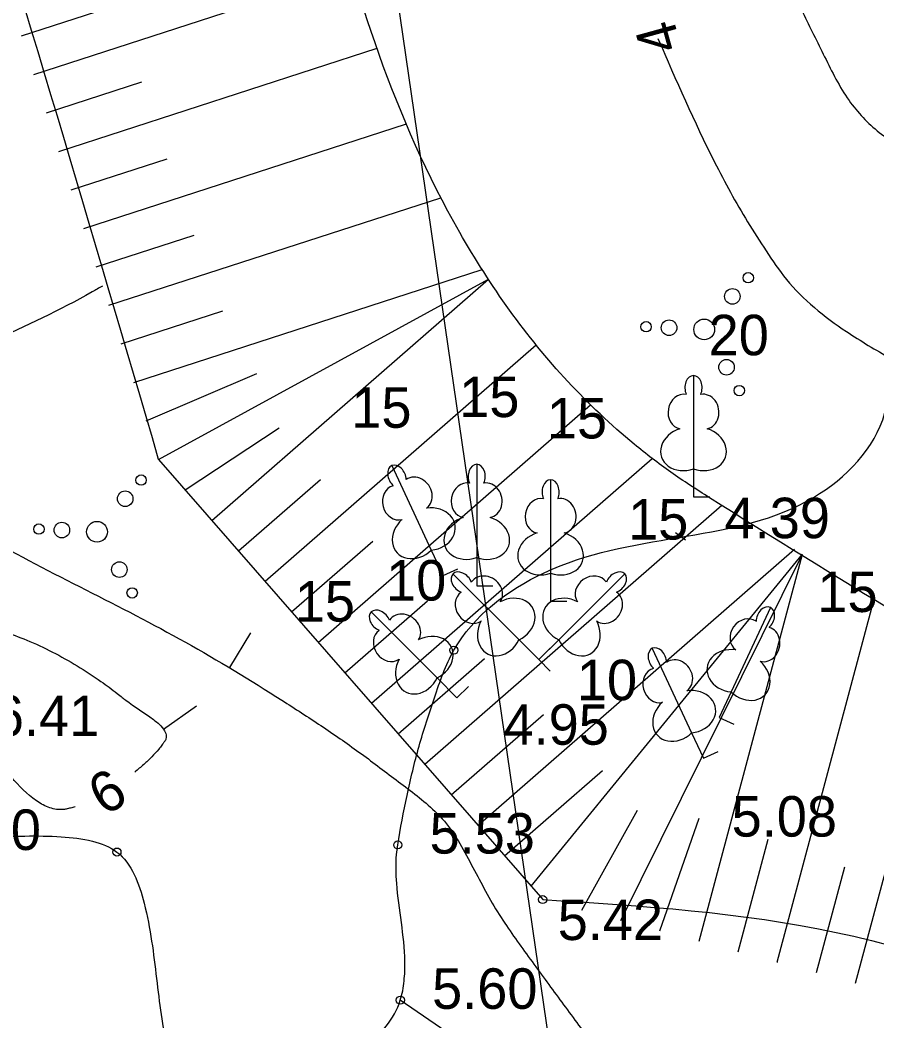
# Model space of a CAD drawing. Extents: x 519536 to 519949, y 326041 to 326519.
# Drawn here: x 519626.55 to 519637.13, y 326381.46 to 326393.82 of the extents above; entities that cross this region are included whole.
import ezdxf

# ---------------------------------------------------------------- set-up
doc = ezdxf.new("R2010")
doc.units = 0
for name, color, linetype in [('APGR_SARK_####_####_#', 7, 'Continuous'), ('RELJ_AATZ_####_TKST_#', 7, 'Continuous'), ('RELJ_ELEM_####_####_#', 7, 'Continuous'), ('RELJ_HORZ_####_TKST_#', 7, 'Continuous'), ('RELJ_HORZ_PAMT_####_#', 7, 'Continuous'), ('RELJ_HORZ_RESN_####_#', 7, 'Continuous'), ('RELJ_NOGA_####_####_#', 7, 'Continuous'), ('RELJ_NOGL_####_####_#', 7, 'Continuous'), ('TERT_DIAM_####_TKST_#', 7, 'Continuous'), ('TERT_ELEM_####_####_#', 7, 'Continuous'), ('TERT_KONT_####_####_#', 7, 'Continuous')]:
    doc.layers.add(name, color=color, linetype=linetype)

msp = doc.modelspace()

# ---------------------------------------------------------------- linework, layer by layer
at = {"layer": 'APGR_SARK_####_####_#'}
msp.add_line((519627.524, 326419.488), (519634.774, 326369.546), dxfattribs=at)
at = {"layer": 'RELJ_ELEM_####_####_#'}
for centre in [(519631.908, 326386.037), (519631.215, 326383.631), (519627.746, 326383.543), (519633.005, 326382.956), (519631.246, 326381.713)]:
    msp.add_circle(centre, 0.05, dxfattribs=at)
at = {"layer": 'RELJ_HORZ_PAMT_####_#'}
for p, q in [((519634.645, 326387.49), (519634.768, 326387.399)), ((519629.396, 326386.251), (519629.136, 326385.824))]:
    msp.add_line(p, q, dxfattribs=at)
for points in [[(519634.959, 326396.726), (519635.27, 326396.007), (519635.709, 326395.026), (519636.217, 326393.916), (519636.488, 326393.368), (519636.789, 326392.829), (519637.163, 326392.433), (519637.619, 326392.117), (519638.078, 326391.821), (519638.556, 326391.553), (519639.534, 326391.053), (519640.484, 326390.522), (519641.341, 326389.865), (519641.733, 326389.465), (519642.116, 326389.058), (519642.497, 326388.65), (519642.883, 326388.246), (519643.457, 326387.684), (519643.897, 326387.435), (519644.43, 326387.35), (519644.687, 326387.374), (519644.944, 326387.423), (519645.434, 326387.635), (519645.95, 326388.042), (519646.447, 326388.48), (519646.946, 326388.918), (519647.469, 326389.321), (519647.489, 326389.335)], [(519627.567, 326390.536), (519627.439, 326390.463), (519626.198, 326389.853), (519625.058, 326389.287), (519624.874, 326389.151), (519624.795, 326389.064), (519624.721, 326388.967), (519624.639, 326388.783), (519624.643, 326388.596), (519624.9, 326388.196), (519625.507, 326387.801), (519626.121, 326387.441), (519627.362, 326386.783), (519628.592, 326386.136), (519629.784, 326385.418), (519630.266, 326385.105), (519630.736, 326384.778), (519631.195, 326384.434), (519631.645, 326384.073), (519631.868, 326383.825), (519632.043, 326383.538), (519632.202, 326383.243), (519632.36, 326382.949), (519632.536, 326382.666), (519632.896, 326382.158), (519633.264, 326381.656), (519633.633, 326381.154), (519633.994, 326380.647), (519634.551, 326379.835), (519635.084, 326379.012), (519635.594, 326378.171), (519636.084, 326377.305), (519636.182, 326376.913), (519636.178, 326376.707), (519636.157, 326376.505), (519636.056, 326376.085), (519635.954, 326375.889), (519635.802, 326375.707), (519635.638, 326375.575), (519635.465, 326375.464), (519635.086, 326375.33), (519634.285, 326375.272), (519633.473, 326375.277), (519633.087, 326375.223), (519632.727, 326375.088), (519632.132, 326374.64), (519631.848, 326374.25), (519631.611, 326373.838), (519631.248, 326372.965), (519630.793, 326371.1), (519630.353, 326369.239), (519630.204, 326368.798), (519630.11, 326368.584), (519630.01, 326368.37), (519629.786, 326367.959), (519629.515, 326367.575), (519628.999, 326367.103), (519628.235, 326366.707), (519627.434, 326366.463), (519625.042, 326366.078), (519622.618, 326365.897), (519620.206, 326365.982), (519619.61, 326366.058), (519619.019, 326366.149), (519617.849, 326366.397), (519616.935, 326366.637)]]:
    msp.add_spline(points, degree=3, dxfattribs=at)
at = {"layer": 'RELJ_HORZ_RESN_####_#'}
msp.add_line((519628.321, 326385.06), (519628.727, 326385.351), dxfattribs=at)
for points in [[(519634.429, 326393.594), (519635.128, 326392.068), (519635.536, 326391.329), (519635.765, 326390.97), (519636.015, 326390.619), (519636.757, 326389.974), (519637.302, 326389.641)], [(519627.228, 326384.103), (519627.173, 326384.087), (519627.146, 326384.08), (519627.12, 326384.074), (519627.08, 326384.068), (519627.039, 326384.067), (519626.958, 326384.078), (519626.797, 326384.147), (519626.477, 326384.429), (519626.162, 326384.814), (519626.008, 326385.012), (519625.931, 326385.106), (519625.874, 326385.173), (519625.855, 326385.195), (519625.808, 326385.253), (519625.762, 326385.319), (519625.679, 326385.463), (519625.558, 326385.779), (519625.524, 326386.065), (519625.55, 326386.174), (519625.574, 326386.216), (519625.59, 326386.233), (519625.599, 326386.24), (519625.608, 326386.247), (519625.651, 326386.273), (519625.698, 326386.293), (519625.802, 326386.321), (519626.046, 326386.324), (519626.631, 326386.162), (519627.255, 326385.843), (519627.549, 326385.651), (519627.75, 326385.502), (519627.812, 326385.452), (519627.854, 326385.42), (519628.196, 326385.181), (519628.333, 326385.042), (519628.355, 326384.974), (519628.351, 326384.941), (519628.345, 326384.925), (519628.34, 326384.917), (519628.335, 326384.909)], [(519628.335, 326384.909), (519628.327, 326384.897), (519628.319, 326384.886), (519628.302, 326384.863), (519628.264, 326384.816), (519628.177, 326384.72), (519628.077, 326384.625), (519627.966, 326384.531)]]:
    msp.add_spline(points, degree=3, dxfattribs=at)
at = {"layer": 'RELJ_NOGA_####_####_#'}
for p, q in [((519626.72, 326393.151), (519630.656, 326394.427)), ((519626.565, 326393.627), (519627.753, 326394.012)), ((519627.028, 326392.2), (519630.96, 326393.475)), ((519626.874, 326392.676), (519628.052, 326393.058)), ((519627.336, 326391.249), (519631.321, 326392.54)), ((519627.182, 326391.725), (519628.367, 326392.109)), ((519627.644, 326390.298), (519631.748, 326391.628)), ((519627.49, 326390.773), (519628.701, 326391.166)), ((519627.953, 326389.346), (519632.256, 326390.741)), ((519628.261, 326388.395), (519632.334, 326390.62)), ((519628.918, 326387.641), (519632.334, 326390.62)), ((519627.799, 326389.822), (519629.056, 326390.23)), ((519629.576, 326386.888), (519632.925, 326389.809)), ((519628.107, 326388.871), (519629.474, 326389.457)), ((519630.233, 326386.134), (519633.596, 326389.068)), ((519628.59, 326388.018), (519629.75, 326388.784)), ((519628.261, 326388.395), (519633.005, 326382.956)), ((519630.89, 326385.381), (519634.358, 326388.405)), ((519629.247, 326387.265), (519630.259, 326388.147)), ((519631.548, 326384.627), (519635.218, 326387.829)), ((519629.904, 326386.511), (519630.908, 326387.386)), ((519632.205, 326383.873), (519636.115, 326387.284)), ((519632.862, 326383.12), (519636.215, 326387.223)), ((519633.971, 326382.698), (519636.215, 326387.223)), ((519634.937, 326382.44), (519636.215, 326387.223)), ((519630.562, 326385.757), (519631.583, 326386.648)), ((519635.903, 326382.182), (519637.105, 326386.682)), ((519636.87, 326381.924), (519637.996, 326386.141)), ((519631.219, 326385.004), (519632.286, 326385.934)), ((519631.876, 326384.25), (519633.013, 326385.242)), ((519632.534, 326383.497), (519633.742, 326384.551)), ((519633.488, 326382.827), (519634.178, 326384.062)), ((519634.454, 326382.569), (519634.938, 326383.961)), ((519635.42, 326382.311), (519635.792, 326383.704)), ((519636.387, 326382.053), (519636.736, 326383.361)), ((519633.005, 326382.956), (519633.005, 326382.957)), ((519633.488, 326382.827), (519633.488, 326382.827)), ((519633.971, 326382.698), (519633.971, 326382.699)), ((519634.454, 326382.569), (519634.454, 326382.569)), ((519634.937, 326382.44), (519634.938, 326382.441)), ((519635.42, 326382.311), (519635.42, 326382.311)), ((519635.903, 326382.182), (519635.904, 326382.183)), ((519636.387, 326382.053), (519636.387, 326382.053)), ((519636.87, 326381.924), (519636.87, 326381.925))]:
    msp.add_line(p, q, dxfattribs=at)
for points in [[(519628.261, 326388.395), (519622.812, 326405.21), (519622.637, 326405.64), (519621.948, 326407.009), (519621.734, 326407.884), (519621.816, 326408.278), (519621.921, 326408.461), (519621.992, 326408.547), (519622.033, 326408.59), (519622.076, 326408.631), (519622.506, 326408.977), (519623.9, 326409.645), (519625.924, 326409.936), (519628.024, 326409.959), (519629.063, 326410.013), (519629.574, 326410.075), (519630.075, 326410.17), (519630.688, 326410.291), (519631.302, 326410.386), (519632.526, 326410.572), (519633.74, 326410.875), (519634.342, 326411.118), (519634.641, 326411.27), (519634.79, 326411.355), (519634.865, 326411.4), (519634.939, 326411.446), (519635.247, 326411.711), (519635.403, 326412.007), (519635.337, 326412.681), (519634.225, 326414.257), (519632.836, 326415.954), (519632.422, 326416.779), (519632.401, 326417.553), (519632.586, 326418.147), (519632.784, 326418.739), (519633.003, 326419.328), (519633.251, 326419.914)], [(519633.005, 326382.956), (519639.907, 326381.113), (519643.418, 326377.883), (519651.003, 326389.626), (519657.231, 326401.681), (519665.468, 326403.519), (519679.321, 326396.739), (519683.853, 326390.018), (519690.141, 326388.505), (519700.416, 326393.799)]]:
    msp.add_spline(points, degree=3, dxfattribs=at)
at = {"layer": 'RELJ_NOGL_####_####_#'}
msp.add_spline([(519639.78, 326385.057), (519635.066, 326387.921), (519634.587, 326388.237), (519634.136, 326388.582), (519633.316, 326389.356), (519631.981, 326391.198), (519630.325, 326395.728), (519629.637, 326400.761), (519629.512, 326403.233), (519629.479, 326404.416), (519629.457, 326405.549), (519629.477, 326405.987), (519629.564, 326406.426), (519629.73, 326406.864), (519629.848, 326407.083), (519629.99, 326407.301), (519630.588, 326407.948), (519631.268, 326408.392), (519632.778, 326408.92), (519634.326, 326409.392), (519635.055, 326409.764), (519635.398, 326410.013), (519635.722, 326410.313), (519636.632, 326411.369), (519637.192, 326412.438), (519636.96, 326413.387), (519636.101, 326414.338), (519635.165, 326415.292), (519634.839, 326415.771), (519634.7, 326416.251), (519634.686, 326416.648), (519634.686, 326417.075), (519634.754, 326417.984), (519634.953, 326418.909), (519635.336, 326419.778)], degree=3, dxfattribs=at)
at = {"layer": 'TERT_ELEM_####_####_#'}
for p, q in [((519634.868, 326388.277), (519634.868, 326387.93)), ((519634.868, 326387.93), (519635.068, 326387.93)), ((519631.628, 326387.272), (519631.775, 326386.958)), ((519632.19, 326387.181), (519632.19, 326386.834)), ((519631.775, 326386.958), (519631.956, 326387.043)), ((519633.103, 326386.989), (519633.103, 326386.642)), ((519632.19, 326386.834), (519632.39, 326386.834)), ((519633.103, 326386.642), (519633.303, 326386.642)), ((519632.713, 326386.165), (519632.958, 326385.92)), ((519633.203, 326386.165), (519632.958, 326385.92)), ((519632.958, 326385.92), (519633.099, 326386.061)), ((519632.958, 326385.92), (519633.099, 326385.779)), ((519631.701, 326385.694), (519631.946, 326385.449)), ((519631.946, 326385.449), (519632.087, 326385.59)), ((519635.332, 326385.521), (519635.185, 326385.207)), ((519635.185, 326385.207), (519635.366, 326385.122)), ((519634.845, 326385.015), (519634.992, 326384.701)), ((519634.992, 326384.701), (519635.173, 326384.786))]:
    msp.add_line(p, q, dxfattribs=at)
for points in [[(519634.868, 326389.43), (519634.868, 326388.277)], [(519634.958, 326389.198), (519634.957, 326389.199)], [(519631.141, 326388.317), (519631.628, 326387.272)], [(519632.19, 326388.334), (519632.19, 326387.181)], [(519631.32, 326388.145), (519631.319, 326388.145)], [(519633.103, 326388.142), (519633.103, 326386.989)], [(519632.28, 326388.102), (519632.279, 326388.103)], [(519633.193, 326387.91), (519633.192, 326387.911)], [(519631.897, 326386.981), (519632.713, 326386.165)], [(519632.125, 326386.88), (519632.124, 326386.88)], [(519634.019, 326386.981), (519633.203, 326386.165)], [(519633.918, 326386.753), (519633.918, 326386.754)], [(519630.885, 326386.51), (519631.701, 326385.694)], [(519635.819, 326386.566), (519635.332, 326385.521)], [(519631.113, 326386.409), (519631.112, 326386.409)], [(519635.802, 326386.318), (519635.801, 326386.319)], [(519634.358, 326386.06), (519634.845, 326385.015)], [(519634.537, 326385.888), (519634.536, 326385.888)]]:
    msp.add_lwpolyline(points, dxfattribs=at)
for centre, radius in [((519635.544, 326390.639), 0.064), ((519635.348, 326390.408), 0.096), ((519634.282, 326390.034), 0.064), ((519634.566, 326390.021), 0.096), ((519635, 326390), 0.128), ((519635.276, 326389.533), 0.096), ((519635.434, 326389.244), 0.064), ((519628.044, 326388.139), 0.064), ((519627.848, 326387.908), 0.096), ((519627.066, 326387.521), 0.096), ((519627.5, 326387.5), 0.128), ((519626.782, 326387.534), 0.064), ((519627.776, 326387.033), 0.096), ((519627.934, 326386.744), 0.064)]:
    msp.add_circle(centre, radius, dxfattribs=at)
for centre, major_axis, ratio, start_param, end_param in [((519634.868, 326389.28), (0, -0.15), 0.707107, 3.14537, 5.287485), ((519634.868, 326389.28), (0, -0.15), 0.707107, 0.995701, 3.137816), ((519634.74, 326388.985), (-0.039, -0.212), 0.861323, 3.141593, 6.283185), ((519634.996, 326388.985), (0.039, -0.212), 0.861323, 0, 3.141593), ((519634.778, 326388.523), (0.307, 0.095), 0.814445, 1.570796, 4.752015), ((519634.958, 326388.523), (-0.307, 0.095), 0.814445, 1.531171, 4.712389), ((519631.205, 326388.182), (0.063, -0.136), 0.707107, 3.14537, 5.287485), ((519631.204, 326388.181), (0.063, -0.136), 0.707107, 0.995701, 3.137816), ((519632.19, 326388.184), (0, -0.15), 0.707107, 3.14537, 5.287485), ((519632.19, 326388.184), (0, -0.15), 0.707107, 0.995701, 3.137816), ((519631.445, 326387.969), (0.125, -0.176), 0.861323, 0, 3.141593), ((519632.062, 326387.889), (-0.039, -0.212), 0.861323, 3.141593, 6.283185), ((519632.318, 326387.889), (0.039, -0.212), 0.861323, 0, 3.141593), ((519633.103, 326387.992), (0, -0.15), 0.707107, 3.14537, 5.287485), ((519633.103, 326387.992), (0, -0.15), 0.707107, 0.995701, 3.137816), ((519631.213, 326387.86), (0.055, -0.209), 0.861323, 3.141593, 6.283185), ((519632.975, 326387.697), (-0.039, -0.212), 0.861323, 3.141593, 6.283185), ((519633.231, 326387.697), (0.039, -0.212), 0.861323, 0, 3.141593), ((519631.606, 326387.533), (-0.318, -0.043), 0.814445, 1.531171, 4.712389), ((519631.443, 326387.458), (0.238, 0.216), 0.814445, 1.570796, 4.752015), ((519632.1, 326387.427), (0.307, 0.095), 0.814445, 1.570796, 4.752015), ((519632.28, 326387.427), (-0.307, 0.095), 0.814445, 1.531171, 4.712389), ((519633.013, 326387.235), (0.307, 0.095), 0.814445, 1.570796, 4.752015), ((519633.193, 326387.235), (-0.307, 0.095), 0.814445, 1.531171, 4.712389), ((519632.003, 326386.874), (0.106, -0.106), 0.707107, 0.995701, 3.137816), ((519633.913, 326386.874), (-0.106, -0.106), 0.707107, 3.14537, 5.287485), ((519632.004, 326386.875), (0.106, -0.106), 0.707107, 3.14537, 5.287485), ((519632.303, 326386.757), (0.178, -0.123), 0.861323, 6.283185, 9.424778), ((519633.613, 326386.757), (-0.178, -0.123), 0.861323, 3.141593, 6.283185), ((519633.912, 326386.875), (-0.106, -0.106), 0.707107, 0.995701, 3.137816), ((519632.121, 326386.575), (0.123, -0.178), 0.861323, 3.141593, 6.283185), ((519633.795, 326386.575), (-0.123, -0.178), 0.861323, 6.283185, 9.424778), ((519632.602, 326386.403), (-0.284, -0.15), 0.814445, 1.531171, 4.712389), ((519633.314, 326386.403), (0.284, -0.15), 0.814445, 1.570796, 4.752015), ((519630.992, 326386.404), (0.106, -0.106), 0.707107, 3.14537, 5.287485), ((519630.991, 326386.403), (0.106, -0.106), 0.707107, 0.995701, 3.137816), ((519631.291, 326386.286), (0.178, -0.123), 0.861323, 6.283185, 9.424778), ((519635.756, 326386.43), (-0.063, -0.136), 0.707107, 3.14537, 5.287485), ((519635.755, 326386.431), (-0.063, -0.136), 0.707107, 0.995701, 3.137816), ((519632.475, 326386.276), (0.15, 0.284), 0.814445, 1.570796, 4.752015), ((519633.441, 326386.276), (-0.15, 0.284), 0.814445, 1.531171, 4.712389), ((519635.515, 326386.218), (-0.125, -0.176), 0.861323, 3.141593, 6.283185), ((519631.109, 326386.104), (0.123, -0.178), 0.861323, 3.141593, 6.283185), ((519635.747, 326386.109), (-0.055, -0.209), 0.861323, 0, 3.141593), ((519631.59, 326385.932), (-0.284, -0.15), 0.814445, 1.531171, 4.712389), ((519634.422, 326385.925), (0.063, -0.136), 0.707107, 3.14537, 5.287485), ((519634.421, 326385.924), (0.063, -0.136), 0.707107, 0.995701, 3.137816), ((519635.354, 326385.782), (0.318, -0.043), 0.814445, 1.570796, 4.752015), ((519631.463, 326385.805), (0.15, 0.284), 0.814445, 1.570796, 4.752015), ((519634.662, 326385.712), (0.125, -0.176), 0.861323, 0, 3.141593), ((519635.517, 326385.707), (-0.238, 0.216), 0.814445, 1.531171, 4.712389), ((519634.43, 326385.603), (0.055, -0.209), 0.861323, 3.141593, 6.283185), ((519634.823, 326385.276), (-0.318, -0.043), 0.814445, 1.531171, 4.712389), ((519634.66, 326385.201), (0.238, 0.216), 0.814445, 1.570796, 4.752015)]:
    msp.add_ellipse(centre, major_axis=major_axis, ratio=ratio, start_param=start_param, end_param=end_param, dxfattribs=at)
at = {"layer": 'TERT_KONT_####_####_#'}
msp.add_line((519640.6, 326375.326), (519631.246, 326381.713), dxfattribs=at)
for points in [[(519617.458, 326408.853), (519614.406, 326408.421), (519613.425, 326408.287), (519612.935, 326408.209), (519612.691, 326408.164), (519612.446, 326408.112), (519612.195, 326407.934), (519612.05, 326407.611), (519611.983, 326407.242), (519611.962, 326406.931), (519612.022, 326406.495), (519612.212, 326406.065), (519612.91, 326405.218), (519615.027, 326403.551), (519617.072, 326401.861), (519617.681, 326400.987), (519617.806, 326400.081), (519617.632, 326399.669), (519617.334, 326399.244), (519617.028, 326398.808), (519616.827, 326398.364), (519616.67, 326397.679), (519616.553, 326396.945), (519616.589, 326395.862), (519616.631, 326395.694), (519616.687, 326395.531), (519617.235, 326394.482), (519617.976, 326393.521), (519619.807, 326391.769), (519621.72, 326390.081), (519622.563, 326389.2), (519623.255, 326388.264), (519623.656, 326387.3), (519623.912, 326386.211), (519624.184, 326385.124), (519624.631, 326384.166), (519625.267, 326383.787), (519626.155, 326383.728), (519627.059, 326383.732), (519627.444, 326383.678), (519627.746, 326383.543), (519628.081, 326382.913), (519628.235, 326381.979), (519628.375, 326381.094), (519628.493, 326380.782), (519628.671, 326380.615), (519628.921, 326380.569), (519629.257, 326380.576), (519630.055, 326380.748), (519630.805, 326381.127), (519631.246, 326381.713), (519631.293, 326381.95), (519631.303, 326382.19), (519631.26, 326382.673), (519631.202, 326383.156), (519631.2, 326383.513), (519631.215, 326383.631), (519631.33, 326384.243), (519631.478, 326384.85), (519631.668, 326385.449), (519631.908, 326386.037), (519633.023, 326386.993), (519634.679, 326387.43), (519636.274, 326387.881), (519637.205, 326388.884), (519637.297, 326389.248), (519637.376, 326389.616), (519637.495, 326390.362), (519637.585, 326391.875), (519637.494, 326393.388), (519637.245, 326394.868), (519636.946, 326396.104), (519636.617, 326397.338), (519636.287, 326398.572), (519635.986, 326399.809), (519635.636, 326401.492), (519635.353, 326403.202), (519635.177, 326404.912), (519635.14, 326405.758), (519635.137, 326406.178), (519635.144, 326406.594), (519635.346, 326407.323), (519635.839, 326407.935), (519637.329, 326408.962), (519638.871, 326409.997), (519639.43, 326410.617), (519639.723, 326411.359), (519641.003, 326419.41)], [(519623.75, 326386.05), (519623.59, 326385.967), (519622.591, 326385.369), (519621.671, 326384.623), (519620.923, 326383.731), (519620.641, 326383.229), (519620.527, 326382.964), (519620.435, 326382.69), (519620.346, 326381.381), (519620.545, 326380.069), (519620.67, 326379.235), (519620.882, 326378.41), (519621.133, 326377.793), (519621.419, 326377.196), (519622.081, 326376.052), (519622.801, 326374.955), (519623.536, 326373.869), (519625.172, 326371.841), (519627.026, 326369.969), (519628.838, 326368.064), (519629.649, 326367.041), (519630.016, 326366.501), (519630.353, 326365.939), (519630.879, 326364.406), (519630.956, 326362.743), (519630.728, 326361.043), (519630.342, 326359.4), (519629.857, 326357.655), (519629.244, 326355.981), (519628.357, 326354.369), (519627.764, 326353.583), (519627.423, 326353.195), (519627.049, 326352.81), (519626.009, 326351.982), (519624.891, 326351.435), (519623.765, 326351.197), (519623.221, 326351.201), (519622.699, 326351.292), (519620.583, 326352.067), (519618.508, 326353.226), (519616.494, 326354.729), (519615.516, 326355.597), (519614.561, 326356.536), (519612.449, 326358.913), (519610.726, 326361.321), (519609.339, 326363.865), (519608.756, 326365.219), (519608.237, 326366.647), (519606.835, 326371.931), (519606.054, 326377.25), (519605.784, 326382.571), (519605.805, 326385.222), (519605.913, 326387.86), (519606.057, 326391.001), (519606.181, 326392.606), (519606.268, 326393.407), (519606.362, 326394.208), (519606.478, 326394.977), (519606.646, 326395.736), (519606.865, 326396.486), (519607.137, 326397.227), (519607.808, 326398.595), (519608.695, 326399.809), (519612.994, 326404.58)]]:
    msp.add_spline(points, degree=3, dxfattribs=at)

# ---------------------------------------------------------------- texts
at = {"layer": 'RELJ_AATZ_####_TKST_#'}
for s, p in [(' 4.39', (519635.066, 326387.421)), ('6.41', (519626.225, 326384.977)), ('4.95', (519632.521, 326384.869)), ('5.08', (519635.339, 326383.734)), ('5.53', (519631.608, 326383.524)), (' 5.42', (519633.005, 326382.456)), ('5.60', (519631.639, 326381.606))]:
    msp.add_text(s, height=0.5, dxfattribs=at).set_placement(p)
at = {"layer": 'RELJ_HORZ_####_TKST_#'}
for s, rotation, p in [('4', 105.4277, (519634.718, 326393.488)), ('6', 30.7397, (519627.591, 326383.982))]:
    msp.add_text(s, height=0.5, rotation=rotation, dxfattribs=at).set_placement(p)
at = {"layer": 'TERT_DIAM_####_TKST_#'}
for s, p in [(' 20', (519634.869, 326389.681)), ('15', (519631.974, 326388.917)), ('15', (519630.641, 326388.785)), ('15', (519633.057, 326388.653)), ('15', (519634.06, 326387.404)), ('10', (519631.07, 326386.65)), ('15', (519636.398, 326386.509)), ('15', (519629.942, 326386.39)), ('10', (519633.427, 326385.419)), (' 30', (519625.878, 326383.569))]:
    msp.add_text(s, height=0.5, dxfattribs=at).set_placement(p)

doc.saveas('drawing.dxf')
